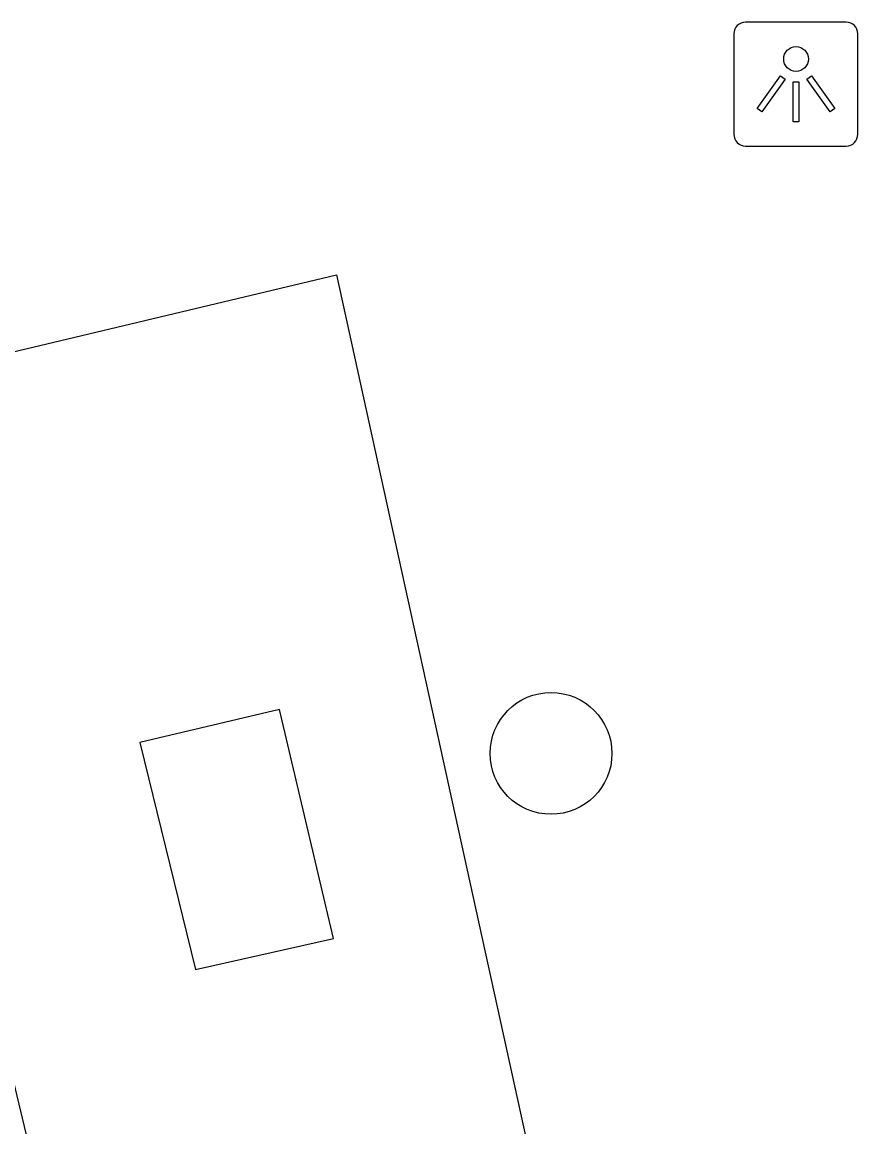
# Model space of a CAD drawing. Extents: x 158038 to 159242, y 380133 to 381214.
# Drawn here: x 158748.37 to 158755.08, y 381071.16 to 381080.04 of the extents above; entities that cross this region are included whole.
import ezdxf

# ---------------------------------------------------------------- set-up
doc = ezdxf.new("R2010")
doc.units = 0
for name, color, linetype in [('IMGEO_Boom', 7, 'Continuous'), ('IMGEO_Groenvoorziening', 7, 'Continuous'), ('IMGEO_Lichtpunt', 7, 'Continuous'), ('IMGEO_Voetpad_open', 7, 'Continuous')]:
    doc.layers.add(name, color=color, linetype=linetype)

msp = doc.modelspace()

# ---------------------------------------------------------------- linework, layer by layer
at = {"layer": 'IMGEO_Boom'}
msp.add_circle((158752.619, 381074.163), 0.4892, dxfattribs=at)
at = {"layer": 'IMGEO_Groenvoorziening'}
msp.add_lwpolyline([(158745.488, 381052.299), (158750.386, 381060.047), (158750.616, 381060.466), (158750.732, 381061.354), (158747.242, 381075.952)], dxfattribs=at)
at = {"layer": 'IMGEO_Lichtpunt'}
for p, q in [((158754.9896, 381080.0411), (158754.1825, 381080.0411)), ((158754.9896, 381080.0411), (158754.1825, 381080.0411)), ((158754.0878, 381079.9465), (158754.0878, 381079.1393)), ((158754.0878, 381079.9465), (158754.0878, 381079.1393)), ((158755.0843, 381079.1393), (158755.0843, 381079.9465)), ((158755.0843, 381079.1393), (158755.0843, 381079.9465)), ((158754.1825, 381079.0447), (158754.9896, 381079.0447)), ((158754.1825, 381079.0447), (158754.9896, 381079.0447))]:
    msp.add_line(p, q, dxfattribs=at)
for points in [[(158754.4622, 381079.6098), (158754.5007, 381079.5823), (158754.3134, 381079.3199), (158754.2749, 381079.3474), (158754.4622, 381079.6098)], [(158754.5637, 381079.5621), (158754.611, 381079.5621), (158754.611, 381079.2397), (158754.5637, 381079.2397), (158754.5637, 381079.5621)], [(158754.6736, 381079.5821), (158754.7122, 381079.6095), (158754.8989, 381079.3466), (158754.8603, 381079.3192), (158754.6736, 381079.5821)]]:
    msp.add_lwpolyline(points, dxfattribs=at)
msp.add_circle((158754.5874, 381079.7444), 0.0994, dxfattribs=at)
for centre, start, end in [((158754.1825, 381079.9465), 90, 180), ((158754.1825, 381079.9465), 90, 180), ((158754.9896, 381079.9465), 0, 90), ((158754.9896, 381079.9465), 0, 90), ((158754.1825, 381079.1393), 180, 270), ((158754.1825, 381079.1393), 180, 270), ((158754.9896, 381079.1393), 270, 0), ((158754.9896, 381079.1393), 270, 360)]:
    msp.add_arc(centre, 0.0946, start, end, dxfattribs=at)
at = {"layer": 'IMGEO_Voetpad_open'}
for points in [[(158747.242, 381075.952), (158747.769, 381077.264), (158750.895, 381078.011), (158754.834, 381060.053), (158748.721, 381049.977)], [(158749.764, 381072.427), (158750.872, 381072.675), (158750.438, 381074.516), (158749.316, 381074.251), (158749.764, 381072.427)]]:
    msp.add_lwpolyline(points, dxfattribs=at)

doc.saveas('drawing.dxf')
